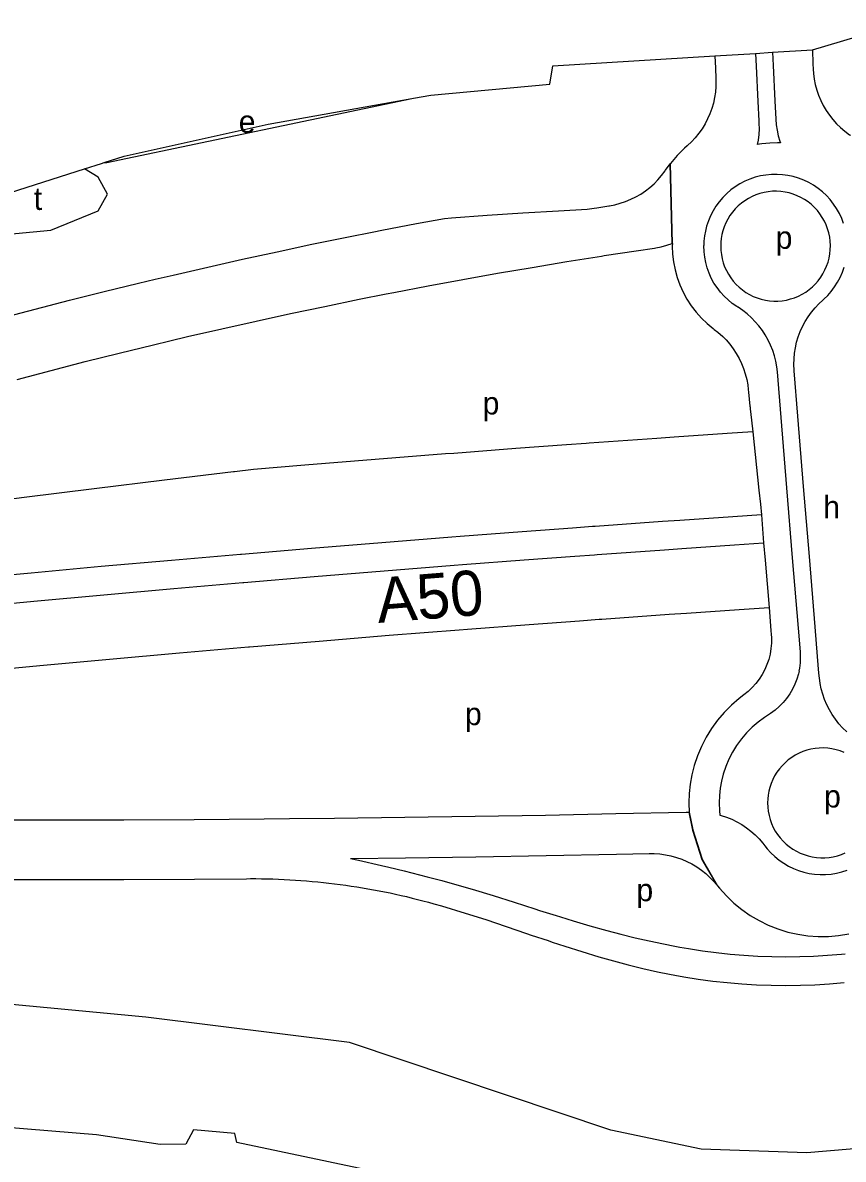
# Model space of a CAD drawing. Extents: x 159441 to 162086, y 388175 to 389787.
# Drawn here: x 160153.1 to 160298.9, y 389568.6 to 389770.4 of the extents above; entities that cross this region are included whole.
import ezdxf

# ---------------------------------------------------------------- set-up
doc = ezdxf.new("R2010")
doc.units = 0
for name, color, linetype in [('BLT_Basislijn', 7, 'Continuous'), ('BLT_Centroide', 7, 'Continuous'), ('BLT_Gemeentegrens', 7, 'Continuous'), ('BLT_Straatnaam_hoofdweg', 7, 'Continuous'), ('BLT_Vlakafsluiter', 7, 'Continuous')]:
    doc.layers.add(name, color=color, linetype=linetype)

msp = doc.modelspace()

# ---------------------------------------------------------------- linework, layer by layer
at = {"layer": 'BLT_Basislijn'}
for p, q in [((160168.05, 389745.58), (160222.23, 389756.93)), ((160167.58, 389745.56), (160168.05, 389745.58)), ((160268.15, 389745.35), (160268.2, 389745.42)), ((160276.35, 389617.36), (160276.53, 389617.14))]:
    msp.add_line(p, q, dxfattribs=at)
for points in [[(160276.08, 389764.5), (160276.17, 389762.33), (160276.25, 389760.51), (160276.26, 389760.09), (160276.25, 389759.09), (160276.17, 389758.09), (160276.02, 389757.1), (160275.8, 389756.13), (160275.53, 389755.17), (160275.18, 389754.23), (160274.78, 389753.31), (160274.32, 389752.43), (160273.8, 389751.57), (160273.22, 389750.76), (160272.59, 389749.98), (160271.91, 389749.25), (160271.18, 389748.56), (160271.17, 389748.55)], [(160283.31, 389764.95), (160283.41, 389762.65), (160283.71, 389756.4), (160283.89, 389752.97), (160283.9, 389752.71), (160283.91, 389752.52), (160283.92, 389751.52), (160283.86, 389750.52), (160283.74, 389749.53), (160283.59, 389748.77)], [(160286.31, 389765.14), (160286.41, 389762.78), (160286.7, 389756.55), (160286.88, 389753.25), (160286.96, 389752.28), (160287.11, 389751.29), (160287.33, 389750.32), (160287.61, 389749.36), (160287.72, 389749.04)], [(160293.4, 389765.58), (160293.5, 389763.1), (160293.54, 389762.15), (160293.6, 389761.38), (160293.73, 389760.39), (160293.92, 389759.41), (160294.18, 389758.44), (160294.51, 389757.5), (160294.89, 389756.58), (160295.34, 389755.68), (160295.85, 389754.82), (160296.41, 389753.99), (160297.02, 389753.2), (160297.69, 389752.46), (160298.41, 389751.76), (160299.17, 389751.11), (160299.97, 389750.51), (160300.14, 389750.4)], [(160271.17, 389748.55), (160270.68, 389748.1), (160269.39, 389746.81), (160268.2, 389745.42)], [(160287.72, 389749.04), (160287.22, 389749.06), (160285.81, 389749.03), (160284.4, 389748.9), (160283.59, 389748.77)], [(160126, 389730.55), (160158.09, 389733.58), (160166.51, 389737), (160168.16, 389739.95), (160166.51, 389742.96), (160164.08, 389744.45)], [(160149.19, 389717.92), (160155.29, 389719.53), (160161.41, 389721.1), (160167.54, 389722.64), (160173.67, 389724.13), (160176.61, 389724.83), (160179.82, 389725.59), (160185.97, 389727.01), (160192.13, 389728.39), (160198.3, 389729.73), (160204.48, 389731.04), (160210.67, 389732.3), (160215.5, 389733.26), (160216.87, 389733.53), (160223.07, 389734.71), (160228.04, 389735.64), (160229.3, 389735.73), (160235.63, 389736.19), (160241.96, 389736.61), (160248.29, 389736.98), (160253.35, 389737.26), (160254.6, 389737.45), (160255.09, 389737.53), (160257.2, 389737.86), (160257.32, 389737.87), (160258.3, 389738.06), (160259.26, 389738.32), (160260.21, 389738.64), (160261.13, 389739.03), (160262.03, 389739.47), (160262.89, 389739.97), (160263.72, 389740.53), (160264.51, 389741.14), (160265.26, 389741.81), (160265.96, 389742.52), (160266.61, 389743.28), (160267.22, 389744.08), (160267.29, 389744.18), (160268.15, 389745.35)], [(160298.95, 389734.72), (160298.61, 389735.64), (160298.2, 389736.53), (160297.71, 389737.38), (160297.17, 389738.2), (160296.56, 389738.97), (160295.9, 389739.69), (160295.18, 389740.36), (160294.42, 389740.97), (160293.61, 389741.52), (160292.76, 389742.01), (160291.87, 389742.43), (160290.95, 389742.78), (160290.01, 389743.06), (160289.06, 389743.27), (160288.08, 389743.4), (160287.11, 389743.46), (160286.13, 389743.44), (160285.15, 389743.35), (160284.18, 389743.18), (160283.23, 389742.94), (160282.3, 389742.62), (160281.4, 389742.24), (160280.53, 389741.79), (160279.7, 389741.27), (160278.91, 389740.69), (160278.17, 389740.05), (160277.48, 389739.35), (160276.84, 389738.61), (160276.26, 389737.82), (160275.75, 389736.98), (160275.3, 389736.11), (160274.92, 389735.21), (160274.61, 389734.27), (160274.39, 389733.4), (160274.23, 389732.52), (160274.13, 389731.62), (160274.1, 389730.85)], [(160287.28, 389720.97), (160288.03, 389721.03), (160288.77, 389721.15), (160289.5, 389721.33), (160290.21, 389721.56), (160290.91, 389721.85), (160291.58, 389722.18), (160292.22, 389722.57), (160292.83, 389723.01), (160293.4, 389723.49), (160293.94, 389724.02), (160294.43, 389724.58), (160294.88, 389725.18), (160295.28, 389725.82), (160295.63, 389726.48), (160295.93, 389727.17), (160296.18, 389727.87), (160296.37, 389728.6), (160296.5, 389729.34), (160296.58, 389730.08), (160296.6, 389730.83), (160296.56, 389731.58), (160296.47, 389732.32), (160296.31, 389733.06), (160296.11, 389733.78), (160295.84, 389734.48), (160295.53, 389735.16), (160295.16, 389735.81), (160294.74, 389736.44), (160294.28, 389737.03), (160293.77, 389737.58), (160293.22, 389738.09), (160292.64, 389738.56), (160292.02, 389738.98), (160291.37, 389739.35), (160290.69, 389739.67), (160289.99, 389739.94), (160289.27, 389740.16), (160288.54, 389740.32), (160287.79, 389740.42), (160287.05, 389740.46), (160286.3, 389740.45), (160285.55, 389740.38), (160284.81, 389740.25), (160284.08, 389740.06), (160283.37, 389739.82), (160282.68, 389739.53), (160282.02, 389739.18), (160281.38, 389738.79), (160280.78, 389738.34), (160280.21, 389737.85), (160279.68, 389737.32), (160279.19, 389736.75), (160278.75, 389736.14), (160278.36, 389735.51), (160278.02, 389734.84), (160277.73, 389734.15), (160277.49, 389733.44), (160277.32, 389732.77), (160277.2, 389732.09), (160277.12, 389731.41), (160277.1, 389730.72)], [(160152.09, 389707.05), (160158.13, 389708.64), (160164.18, 389710.2), (160170.24, 389711.71), (160176.3, 389713.19), (160179.21, 389713.89), (160182.38, 389714.64), (160188.47, 389716.04), (160194.56, 389717.4), (160200.66, 389718.73), (160206.77, 389720.02), (160212.89, 389721.27), (160217.66, 389722.22), (160219.02, 389722.48), (160225.15, 389723.66), (160231.29, 389724.79), (160237.44, 389725.89), (160243.59, 389726.95), (160249.75, 389727.97), (160255.92, 389728.95), (160256.41, 389729.03), (160262.09, 389729.9), (160265.37, 389730.38), (160265.57, 389730.41), (160266.55, 389730.6), (160267.52, 389730.86), (160268.47, 389731.18)], [(160268.47, 389731.18), (160268.52, 389731.2)], [(160268.52, 389731.2), (160268.5, 389730.71), (160268.55, 389729.3), (160268.72, 389727.9), (160268.99, 389726.52), (160269.36, 389725.15), (160269.84, 389723.83), (160270.42, 389722.54), (160271.1, 389721.3), (160271.87, 389720.12), (160272.72, 389719), (160273.67, 389717.95), (160274.69, 389716.97), (160275.78, 389716.08), (160275.96, 389715.94), (160276.62, 389715.43), (160277.49, 389714.64)], [(160285.03, 389714.95), (160284.51, 389715.75), (160283.91, 389716.54), (160283.25, 389717.3), (160282.55, 389718.01), (160281.8, 389718.68), (160281.01, 389719.29), (160280.19, 389719.85), (160280.14, 389719.88), (160279.97, 389719.98), (160279.17, 389720.55), (160278.41, 389721.17), (160277.7, 389721.84), (160277.05, 389722.57), (160276.45, 389723.35), (160275.91, 389724.17), (160275.44, 389725.04), (160275.04, 389725.93), (160274.71, 389726.85), (160274.45, 389727.8), (160274.26, 389728.76), (160274.15, 389729.73), (160274.1, 389730.85)], [(160277.1, 389730.72), (160277.13, 389729.96), (160277.22, 389729.22), (160277.36, 389728.48), (160277.56, 389727.76), (160277.81, 389727.05), (160278.12, 389726.37), (160278.48, 389725.71), (160278.89, 389725.08), (160279.34, 389724.49), (160279.85, 389723.93), (160280.39, 389723.41), (160280.97, 389722.94), (160281.58, 389722.51), (160282.23, 389722.13), (160282.9, 389721.8), (160283.6, 389721.52), (160284.31, 389721.3), (160285.05, 389721.13), (160285.79, 389721.02), (160286.53, 389720.97), (160287.28, 389720.97)], [(160291.24, 389715.54), (160291.65, 389716.45), (160292.12, 389717.33), (160292.65, 389718.18), (160293.24, 389718.99), (160293.88, 389719.76), (160294.56, 389720.48), (160295.24, 389721.11), (160295.42, 389721.27), (160296.12, 389721.96), (160296.76, 389722.69), (160297.35, 389723.48), (160297.88, 389724.31), (160298.33, 389725.17), (160298.73, 389726.07), (160299.05, 389727)], [(160294.51, 389655.61), (160293.9, 389663.13), (160292.87, 389675.59), (160291.84, 389688.04), (160290.82, 389700.5), (160290.15, 389708.58), (160290.15, 389708.69), (160290.1, 389709.69), (160290.13, 389710.69), (160290.22, 389711.68), (160290.38, 389712.67), (160290.6, 389713.64), (160290.89, 389714.6), (160291.24, 389715.54)], [(160277.49, 389714.64), (160278.07, 389714.05), (160278.73, 389713.3), (160279.33, 389712.5), (160279.88, 389711.66), (160280.37, 389710.79), (160280.8, 389709.89), (160281.17, 389708.96), (160281.48, 389708.01), (160281.72, 389707.04), (160281.9, 389706.06), (160281.99, 389705.28), (160282.04, 389704.8), (160282.3, 389702.32)], [(160291.03, 389655.22), (160291.14, 389655.74), (160291.26, 389656.71), (160291.3, 389657.69), (160291.26, 389658.67), (160291.26, 389658.68), (160290.92, 389662.88), (160289.89, 389675.34), (160288.86, 389687.8), (160287.84, 389700.26), (160287.17, 389708.37), (160287.07, 389709.3), (160286.89, 389710.28), (160286.65, 389711.25), (160286.34, 389712.2), (160285.97, 389713.13), (160285.54, 389714.04), (160285.03, 389714.95)], [(160282.3, 389702.32), (160282.32, 389702.11), (160282.36, 389701.82), (160282.57, 389699.82), (160282.8, 389697.74)], [(160282.8, 389697.74), (160278.25, 389697.44), (160268.83, 389696.79), (160265.73, 389696.58), (160253.72, 389695.72), (160253.22, 389695.69), (160249.72, 389695.43), (160240.71, 389694.76), (160229.67, 389693.92), (160228.21, 389693.81), (160215.7, 389692.82), (160203.2, 389691.8), (160194.11, 389691.04), (160190.71, 389690.64), (160190.55, 389690.62), (160178.25, 389689.15), (160165.8, 389687.62), (160153.35, 389686.07), (160140.91, 389684.48)], [(160282.8, 389697.74), (160283.91, 389687.39), (160284.18, 389684.91), (160284.33, 389682.99)], [(160284.33, 389682.99), (160279.25, 389682.65), (160269.86, 389682), (160266.77, 389681.79), (160254.79, 389680.94), (160254.3, 389680.9), (160250.8, 389680.65), (160241.82, 389679.98), (160230.81, 389679.14), (160229.36, 389679.03), (160216.89, 389678.04), (160204.42, 389677.03), (160191.96, 389675.98), (160191.8, 389675.97), (160179.5, 389674.91), (160167.05, 389673.8), (160154.59, 389672.66), (160142.14, 389671.49)], [(160284.33, 389682.99), (160284.74, 389678)], [(160142.62, 389666.51), (160155.05, 389667.68), (160167.5, 389668.82), (160179.94, 389669.93), (160192.22, 389670.99), (160192.39, 389671), (160204.84, 389672.05), (160217.29, 389673.06), (160229.74, 389674.04), (160231.2, 389674.16), (160242.2, 389674.99), (160251.17, 389675.66), (160254.66, 389675.91), (160255.16, 389675.95), (160267.12, 389676.8), (160270.2, 389677.02), (160279.58, 389677.66), (160284.74, 389678)], [(160284.74, 389678), (160285, 389674.94), (160285.69, 389666.54)], [(160143.71, 389655.07), (160156.12, 389656.23), (160168.53, 389657.37), (160180.94, 389658.47), (160193.2, 389659.53), (160193.36, 389659.54), (160205.78, 389660.59), (160218.21, 389661.6), (160230.63, 389662.58), (160232.09, 389662.69), (160243.06, 389663.53), (160252.01, 389664.19), (160255.49, 389664.44), (160255.99, 389664.48), (160267.92, 389665.33), (160271, 389665.54), (160280.36, 389666.19), (160285.69, 389666.54)], [(160285.69, 389666.54), (160286.02, 389662.48), (160286.08, 389661.72), (160286.12, 389661.2), (160286.11, 389660.22), (160286.03, 389659.25), (160285.87, 389658.28), (160285.63, 389657.33), (160285.32, 389656.4), (160284.93, 389655.51), (160284.47, 389654.64), (160283.93, 389653.82), (160283.34, 389653.04), (160282.68, 389652.32), (160281.97, 389651.65), (160281.2, 389651.02)], [(160291.03, 389655.22), (160290.93, 389654.78), (160290.66, 389653.84), (160290.3, 389652.93), (160289.88, 389652.05), (160289.38, 389651.2), (160288.82, 389650.4), (160288.19, 389649.65), (160287.5, 389648.95), (160286.76, 389648.31), (160285.97, 389647.73), (160285.58, 389647.47), (160284.89, 389647.03), (160283.76, 389646.2), (160282.69, 389645.28), (160281.69, 389644.28), (160280.78, 389643.21), (160279.94, 389642.06), (160279.2, 389640.86), (160278.56, 389639.61), (160278.01, 389638.31), (160277.56, 389636.97), (160277.25, 389635.71), (160277.02, 389634.44), (160276.88, 389633.15), (160276.83, 389631.85)], [(160299.49, 389644.46), (160298.77, 389645.16), (160298.1, 389645.9), (160297.48, 389646.69), (160296.92, 389647.51), (160296.41, 389648.37), (160295.96, 389649.27), (160295.57, 389650.19), (160295.24, 389651.13), (160294.98, 389652.09), (160294.78, 389653.07), (160294.64, 389654.07), (160294.62, 389654.34), (160294.51, 389655.61)], [(160281.2, 389651.02), (160280.39, 389650.41), (160279.01, 389649.21), (160277.72, 389647.92), (160276.53, 389646.53), (160275.46, 389645.05), (160274.5, 389643.5), (160273.67, 389641.87), (160272.96, 389640.19), (160272.38, 389638.46), (160271.97, 389636.83), (160271.67, 389635.18), (160271.49, 389633.52), (160271.43, 389631.84), (160271.43, 389631.82), (160271.49, 389630.22)], [(160294.63, 389641.58), (160293.88, 389641.5), (160293.14, 389641.38), (160292.42, 389641.19), (160291.71, 389640.95), (160291.02, 389640.66), (160290.35, 389640.31), (160289.72, 389639.91), (160289.11, 389639.47), (160288.54, 389638.98), (160288.01, 389638.45), (160287.53, 389637.88), (160287.09, 389637.27), (160286.69, 389636.63), (160286.35, 389635.97), (160286.06, 389635.28), (160285.82, 389634.57), (160285.65, 389633.9), (160285.53, 389633.22), (160285.46, 389632.54), (160285.43, 389631.85)], [(160299.02, 389640.8), (160298.32, 389641.07), (160297.6, 389641.29), (160296.87, 389641.44), (160296.13, 389641.55), (160295.38, 389641.59), (160294.63, 389641.58)], [(160276.83, 389631.85), (160276.89, 389630.43), (160276.96, 389629.69), (160277.21, 389629.63), (160278.16, 389629.31), (160279.08, 389628.93), (160279.98, 389628.5), (160280.85, 389628), (160281.68, 389627.44), (160282.47, 389626.83), (160283.22, 389626.17), (160283.93, 389625.46), (160284.58, 389624.71), (160284.96, 389624.22), (160285.37, 389623.7), (160286.02, 389622.97), (160286.74, 389622.3), (160287.5, 389621.68), (160288.3, 389621.12), (160289.14, 389620.62), (160290.02, 389620.19), (160290.93, 389619.83), (160291.87, 389619.54), (160292.82, 389619.32), (160293.79, 389619.18), (160294.77, 389619.11), (160295.75, 389619.11), (160296.73, 389619.2), (160297.69, 389619.35), (160298.65, 389619.58), (160299.58, 389619.88)], [(160285.43, 389631.85), (160285.46, 389631.09), (160285.55, 389630.35), (160285.69, 389629.61), (160285.89, 389628.89), (160286.15, 389628.18), (160286.45, 389627.5), (160286.81, 389626.84), (160287.22, 389626.21), (160287.68, 389625.62), (160288.18, 389625.06), (160288.72, 389624.54), (160289.3, 389624.07), (160289.91, 389623.64), (160290.56, 389623.26), (160291.23, 389622.93), (160291.93, 389622.65), (160292.65, 389622.43), (160293.38, 389622.26), (160294.12, 389622.15), (160294.87, 389622.1), (160295.62, 389622.1), (160296.36, 389622.16), (160297.1, 389622.28), (160297.83, 389622.46), (160298.55, 389622.69), (160299.24, 389622.98)], [(160146.05, 389628.84), (160158.54, 389628.84), (160171.03, 389628.86), (160183.52, 389628.92), (160196.01, 389629.01), (160200.47, 389629.05), (160208.5, 389629.13), (160220.99, 389629.28), (160233.48, 389629.47), (160245.97, 389629.68), (160258.46, 389629.93), (160270.95, 389630.2), (160271.44, 389630.22)], [(160271.44, 389630.22), (160271.49, 389630.22)], [(160211.35, 389621.96), (160221.09, 389622.08), (160233.6, 389622.27), (160246.1, 389622.48), (160258.61, 389622.73), (160264.42, 389622.85), (160265.3, 389622.85), (160266.3, 389622.78), (160267.29, 389622.64), (160268.27, 389622.44), (160269.23, 389622.17), (160270.17, 389621.84), (160271.09, 389621.45), (160271.98, 389621), (160272.84, 389620.48), (160273.67, 389619.92), (160274.45, 389619.3), (160275.19, 389618.62), (160275.88, 389617.9), (160276.35, 389617.36)], [(160435.33, 389622.54), (160408.56, 389615.14), (160385.5, 389605.96), (160364.33, 389592.24), (160345.18, 389582), (160331.29, 389576.51), (160312.03, 389571.36), (160292.43, 389569.68), (160273.62, 389570.35), (160257.61, 389573.71), (160211.13, 389589.28), (160174.96, 389593.76), (160098.47, 389601.03), (160043.82, 389605.07), (159988.95, 389605.07)], [(160211.35, 389621.96), (160212.75, 389621.66), (160216.82, 389620.74), (160218.14, 389620.43), (160220.88, 389619.76), (160224.92, 389618.73), (160227.55, 389618.03), (160228.95, 389617.64), (160232.96, 389616.5), (160236.68, 389615.39), (160240.38, 389614.22), (160244.07, 389613.01), (160244.91, 389612.75), (160247.89, 389611.83), (160248.64, 389611.6), (160250.88, 389610.92), (160253.87, 389610.03), (160256.87, 389609.19), (160259.38, 389608.52), (160261.89, 389607.9), (160264.42, 389607.33), (160266.95, 389606.81), (160268.96, 389606.4), (160269.87, 389606.23), (160271.4, 389605.96), (160273.85, 389605.58), (160276.31, 389605.26), (160278.77, 389604.99), (160281.24, 389604.79), (160283.71, 389604.64), (160286.19, 389604.55), (160288.66, 389604.52), (160291.14, 389604.55), (160293.62, 389604.64), (160296.09, 389604.79), (160298.56, 389605), (160299.22, 389605.06)], [(160146.03, 389618.24), (160158.55, 389618.24), (160171.07, 389618.26), (160183.58, 389618.32), (160192.82, 389618.38), (160193.53, 389618.39), (160194.53, 389618.39), (160195.53, 389618.38), (160196.53, 389618.36), (160197.53, 389618.33), (160198.53, 389618.29), (160199.53, 389618.25), (160200.53, 389618.2), (160201.53, 389618.14), (160202.52, 389618.07), (160203.52, 389617.99), (160204.52, 389617.9), (160205.51, 389617.81), (160206.51, 389617.71), (160207.5, 389617.6), (160208.49, 389617.48), (160209.49, 389617.35), (160210.48, 389617.22), (160211.47, 389617.07), (160212.45, 389616.92), (160213.44, 389616.76), (160214.43, 389616.59), (160215.41, 389616.42), (160216.39, 389616.23), (160217.38, 389616.04), (160218.36, 389615.84), (160219.33, 389615.63), (160220.31, 389615.41), (160221.28, 389615.19), (160222.26, 389614.95), (160223.23, 389614.71), (160224.19, 389614.46), (160225.16, 389614.21), (160226.13, 389613.94), (160227.49, 389613.55)], [(160276.53, 389617.14), (160276.9, 389616.68), (160278.12, 389615.32), (160279.44, 389614.06), (160280.85, 389612.9), (160282.35, 389611.86), (160283.92, 389610.93), (160285.56, 389610.13), (160287.26, 389609.45), (160289.01, 389608.91), (160290.79, 389608.5), (160292.59, 389608.23), (160294.42, 389608.1), (160296.24, 389608.11), (160298.06, 389608.27), (160299.86, 389608.56)], [(160227.49, 389613.55), (160231.72, 389612.27), (160235.37, 389611.11), (160238.99, 389609.9), (160242.6, 389608.65), (160243.44, 389608.37), (160246.42, 389607.38), (160247.16, 389607.13), (160249.41, 389606.4), (160252.43, 389605.44), (160255.48, 389604.51), (160258.05, 389603.77), (160260.64, 389603.07), (160263.25, 389602.42), (160265.89, 389601.82), (160268, 389601.4), (160268.95, 389601.22), (160270.56, 389600.93), (160273.12, 389600.53), (160275.7, 389600.2), (160278.28, 389599.92), (160280.87, 389599.7), (160283.47, 389599.55), (160286.07, 389599.45), (160288.66, 389599.42), (160291.26, 389599.46), (160293.86, 389599.55), (160296.45, 389599.7), (160299.04, 389599.92)], [(160215.01, 389566.48), (160191.12, 389571.55), (160190.8, 389573.13), (160183.42, 389573.77), (160182.05, 389571.24), (160177.5, 389571.17), (160166.21, 389572.87), (160149.58, 389574.24)]]:
    msp.add_lwpolyline(points, dxfattribs=at)
at = {"layer": 'BLT_Gemeentegrens'}
for points in [[(160293.4, 389765.58), (160309.5, 389770.39)], [(160222.23, 389756.93), (160222.54, 389756.98), (160225.59, 389757.52), (160246.77, 389759.49), (160247.25, 389762.72), (160276.08, 389764.5)], [(160276.08, 389764.5), (160283.31, 389764.95)], [(160283.31, 389764.95), (160286.31, 389765.14)], [(160286.31, 389765.14), (160293.39, 389765.58), (160293.4, 389765.58)], [(160167.58, 389745.56), (160171.11, 389746.68), (160196.68, 389752.36), (160222.23, 389756.93)], [(160117.98, 389729.78), (160137.5, 389735.99), (160164.08, 389744.45)], [(160164.08, 389744.45), (160167.09, 389745.4), (160167.58, 389745.56)]]:
    msp.add_lwpolyline(points, dxfattribs=at)
at = {"layer": 'BLT_Vlakafsluiter'}
for p, q in [((160268.47, 389731.18), (160268.15, 389745.35)), ((160268.52, 389731.2), (160268.2, 389745.42))]:
    msp.add_line(p, q, dxfattribs=at)
for points in [[(160271.44, 389630.22), (160272.08, 389627.02), (160273.77, 389621.81), (160276.35, 389617.36)], [(160271.49, 389630.22), (160272.13, 389627.03), (160273.82, 389621.83), (160276.53, 389617.14)]]:
    msp.add_lwpolyline(points, dxfattribs=at)

# ---------------------------------------------------------------- texts
at = {"layer": 'BLT_Centroide'}
for s, p in [('e', (160191.47, 389750.83)), ('t', (160155.05, 389737.14)), ('p', (160286.87, 389730.25)), ('p', (160234.8, 389700.83)), ('h', (160295.32, 389682.38)), ('p', (160231.67, 389645.66)), ('p', (160295.48, 389631.02)), ('p', (160262.13, 389614.38))]:
    msp.add_text(s, height=4, dxfattribs=at).set_placement(p)
at = {"layer": 'BLT_Straatnaam_hoofdweg'}
msp.add_text('A50', height=8, rotation=4.5969, dxfattribs=at).set_placement((160216.27, 389663.79))

doc.saveas('drawing.dxf')
